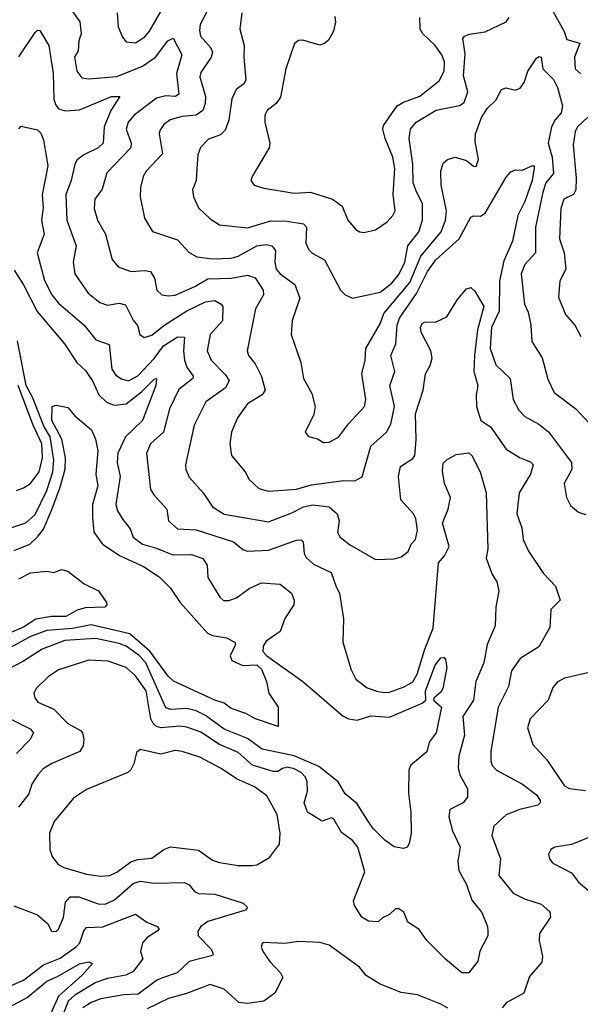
# Model space of a CAD drawing. Extents: x 1308313 to 1441400, y 959662 to 1036319.
# Tile 555 of 656: x 1417998 to 1420403, y 970911 to 975135. Entities that reach past the tile are written whole.
import ezdxf

# ---------------------------------------------------------------- set-up
doc = ezdxf.new("R2010")
doc.units = 0

msp = doc.modelspace()

# ---------------------------------------------------------------- linework, layer by layer
at = {"layer": '0CON10XD'}
for points in [[(1418151.8, 975275), (1418255.9, 975125.9), (1418261.5, 975075), (1418251.2, 975045), (1418248.3, 975001.7), (1418232.5, 974975), (1418242.5, 974915), (1418265, 974885.6), (1418295, 974881.8), (1418415, 974891.6), (1418524.6, 974935.4), (1418580.8, 974975), (1418633.5, 975045), (1418656.3, 975056.3), (1418693.8, 974985), (1418670.7, 974905), (1418680.4, 974815), (1418666.7, 974805), (1418625, 974808.8), (1418585, 974798), (1418489.5, 974725), (1418463.2, 974695), (1418454.7, 974665), (1418475.9, 974605), (1418475.3, 974585), (1418371.3, 974478.7), (1418351.7, 974408.3), (1418320, 974365), (1418316.9, 974325), (1418331.5, 974275), (1418366.2, 974215), (1418395, 974106.2), (1418420, 974075), (1418474.7, 974054.7), (1418535, 974059.6), (1418559.2, 974055), (1418576.6, 974026.6), (1418585.6, 973975), (1418607.5, 973955), (1418635, 973950), (1418665, 973953.4), (1418749.9, 973990.1), (1418805, 974023), (1418905, 974026.1), (1418975, 974039.7), (1419007.7, 974027.7), (1419042.9, 973975), (1419043.4, 973955), (1419009.6, 973895), (1418974.5, 973715), (1418980, 973695), (1419008.5, 973658.5), (1419035, 973604.3), (1419050.8, 973545), (1419038.1, 973525), (1418975, 973486.5), (1418932.4, 973427.6), (1418906.4, 973365), (1418899.1, 973315), (1418906.9, 973265), (1418964.7, 973194.7), (1418982.7, 973162.7), (1419024.1, 973124.1), (1419065, 973111.8), (1419185, 973121.2), (1419250.5, 973139.5), (1419387.6, 973157.6), (1419435, 973156.7), (1419466.7, 973173.3), (1419504.4, 973305.6), (1419570.9, 973365), (1419589.8, 973400.2), (1419605.8, 973475), (1419586.5, 973565), (1419607.2, 973625), (1419590, 973695), (1419611.8, 973745), (1419616.7, 973825), (1419627.1, 973855), (1419700.1, 973959.9), (1419748.1, 974055), (1419782.8, 974105), (1419883.5, 974195), (1419932.7, 974287.3), (1419945, 974292.9), (1419975, 974291.5), (1419995, 974304.4), (1420085, 974460), (1420105, 974482.9)], [(1418415.6, 975165), (1418420, 975105), (1418439.7, 975059.7), (1418455, 975040.8), (1418495, 975035.7), (1418535, 975061.1), (1418555, 975085.5), (1418628.1, 975211.9)], [(1418818, 975202), (1418772.8, 975115), (1418769.2, 975089.2), (1418773.9, 975065), (1418817.9, 975015), (1418825.4, 974995), (1418818.9, 974975), (1418775, 974908.1), (1418770.4, 974890.4), (1418794.7, 974805), (1418793.2, 974775), (1418783.2, 974745), (1418755, 974725.2), (1418695, 974720), (1418643.8, 974706.2), (1418616.7, 974685), (1418599.8, 974660.2), (1418596.2, 974645), (1418610.9, 974559.1), (1418540.9, 974485), (1418527.9, 974462.1), (1418515.6, 974415.6), (1418514.5, 974375), (1418533, 974283), (1418567, 974227), (1418675, 974190.5), (1418725, 974136.9), (1418757.2, 974117.2), (1418825, 974109.7), (1418905, 974112.3), (1418935, 974120), (1419015, 974164.8), (1419055, 974170), (1419079.2, 974165), (1419094.7, 974144.7), (1419091.9, 974095), (1419098.7, 974065), (1419115, 974044.6), (1419178.8, 973998.8), (1419199.8, 973939.8), (1419167.5, 973845), (1419162.2, 973785), (1419204.3, 973665), (1419215.6, 973595), (1419251.7, 973531.7), (1419265.7, 973475), (1419259.1, 973440.9), (1419222.5, 973365), (1419236.4, 973346.4), (1419275, 973336.2), (1419301.7, 973321.7), (1419325, 973322), (1419365, 973344), (1419408.8, 973401.2), (1419477.5, 973475), (1419482.5, 973505), (1419466.4, 973615), (1419480, 973675), (1419482.5, 973725), (1419545, 973830), (1419560.2, 973875), (1419672.2, 974007.8), (1419719.3, 974120.7), (1419805.5, 974224.5), (1419824.8, 974275), (1419829.2, 974315), (1419806.2, 974425), (1419804.4, 974485), (1419815, 974520), (1419833.3, 974535), (1419865.7, 974545.7), (1419915, 974531.4), (1419945, 974506.2), (1419956.2, 974505), (1419965.5, 974535), (1419951.9, 974611.9), (1419952.7, 974645), (1419978.5, 974715), (1420005.5, 974755), (1420040.7, 974789.3), (1420065, 974836), (1420085, 974842.9), (1420125, 974832.9), (1420145, 974840.8), (1420161.8, 974865), (1420177.5, 974915), (1420215, 974969.4), (1420225, 974977.8), (1420235, 974974.2), (1420242.5, 974925), (1420288.5, 974878.5), (1420305.6, 974844.4), (1420326.7, 974765), (1420320.4, 974735), (1420294.8, 974705.2), (1420279, 974675), (1420265.2, 974605.2), (1420282.3, 974545), (1420287.8, 974475), (1420255.2, 974435), (1420242, 974395), (1420210.8, 974245), (1420210.8, 974135), (1420164.6, 974085), (1420149.3, 974045), (1420163.3, 973915), (1420179.8, 973879.8), (1420191.3, 973825), (1420195.6, 973755), (1420240, 973685), (1420263.4, 973593.4), (1420291.1, 973535), (1420383.3, 973465), (1420440, 973405)], [(1418951.1, 975165), (1418942.1, 975095), (1418961.5, 975025), (1418959.2, 974975), (1418968.8, 974875), (1418959.7, 974860.3), (1418926.5, 974835), (1418908.5, 974795), (1418895.3, 974704.7), (1418878.8, 974661.2), (1418858.8, 974641.2), (1418807.3, 974622.7), (1418773.1, 974586.9), (1418762.5, 974555), (1418757.3, 974495), (1418755.5, 974445), (1418740, 974405), (1418743.3, 974375), (1418765, 974327.5), (1418815, 974280.6), (1418855.4, 974255.4), (1418975, 974242.8), (1419075, 974272.5), (1419145, 974270.2), (1419215, 974259.6), (1419227.9, 974245), (1419226.1, 974176.1), (1419237.9, 974147.9), (1419253, 974133), (1419305.6, 974105), (1419374.6, 973974.6), (1419394.5, 973954.5), (1419425, 973940.8), (1419545, 973965.9), (1419595, 974005.3), (1419625, 974041.8), (1419650, 974095), (1419662.9, 974165), (1419709.7, 974225), (1419725.3, 974275), (1419725.3, 974345), (1419696.9, 974403.1), (1419686, 974435), (1419684.8, 974514.8), (1419668.3, 974625), (1419673.8, 974665), (1419698.5, 974695), (1419785, 974747.3), (1419885, 974766.7), (1419905, 974779.5), (1419920, 974825), (1419901.9, 974895), (1419908.4, 974988.4), (1419898.9, 975055), (1419906, 975065), (1419926.7, 975073.3), (1419995, 975083.4), (1420084.3, 975125.7), (1420097.1, 975145)], [(1419349.5, 975149.5), (1419352.3, 975125), (1419344.7, 975085.3), (1419322.7, 975047.3), (1419305, 975032.5), (1419285, 975026.2), (1419213.3, 975046.7), (1419194.4, 975045.6), (1419177.1, 975032.9), (1419140, 974925), (1419117.3, 974802.7), (1419097.8, 974775), (1419060, 974745), (1419050, 974725), (1419049.4, 974695), (1419071.1, 974605), (1419068.9, 974585), (1418996, 974465), (1418990, 974445), (1419003.3, 974425), (1419045, 974411.9), (1419175, 974390.8), (1419245, 974394.6), (1419339.2, 974365), (1419381.1, 974335), (1419405.7, 974275), (1419440, 974235), (1419457.5, 974225), (1419475, 974222.5), (1419525, 974234.2), (1419575, 974267.5), (1419599.4, 974295), (1419608.2, 974315), (1419600.4, 974385), (1419607.4, 974497.4), (1419598.8, 974545), (1419565.2, 974625.2), (1419556.3, 974665), (1419558.8, 974681.2), (1419616.7, 974765), (1419645, 974781.9), (1419715, 974806.5), (1419797.3, 974872.7), (1419819.5, 974915), (1419820.5, 974955), (1419808.8, 974985), (1419780.3, 975025), (1419727.7, 975075), (1419715.3, 975095), (1419714.7, 975145)], [(1420283.1, 975175), (1420334.2, 975085), (1420345, 975050), (1420401.5, 975035), (1420377.8, 974975), (1420381.2, 974925), (1420405, 974902.4)], [(1417995, 974976), (1418065, 975080), (1418075, 975090), (1418085, 975089.2), (1418122.7, 975025), (1418141.1, 974905), (1418145, 974796.2), (1418151.2, 974771.2), (1418165, 974752.3), (1418195, 974744), (1418255, 974748.9), (1418392.5, 974805), (1418428.1, 974805), (1418389.5, 974745), (1418360.7, 974675), (1418355.4, 974605), (1418335, 974584.7), (1418273.6, 974555), (1418245, 974533.5), (1418234.3, 974515), (1418218.8, 974445), (1418196.5, 974385), (1418199.7, 974275), (1418240.4, 974165), (1418228.1, 974095), (1418234.2, 974044.2), (1418292.1, 973962.1), (1418342.1, 973922.1), (1418375, 973909.6), (1418425, 973918.7), (1418451.4, 973911.4), (1418485, 973845.6), (1418503.1, 973823.1), (1418513.8, 973783.8), (1418532.2, 973772.2), (1418565, 973781.3), (1418616.7, 973823.3), (1418715, 973886), (1418795, 973924.7), (1418835, 973930.7), (1418862.2, 973915), (1418868.8, 973905), (1418867.4, 973842.6), (1418815.3, 973785), (1418802.8, 973715), (1418818.9, 973675), (1418881.4, 973611.4), (1418896.9, 973585), (1418880.4, 973555), (1418797.1, 973495), (1418746.2, 973395), (1418709.5, 973225), (1418710.5, 973205), (1418725, 973172.5), (1418785, 973105.5), (1418824.6, 973045), (1418875, 973013), (1419065, 972981.1), (1419165, 973019), (1419215, 973045.2), (1419255, 973053.3), (1419325.2, 973045.2), (1419360, 973015), (1419368.5, 972985), (1419361.4, 972935), (1419372.5, 972915), (1419413, 972883), (1419525, 972818.8), (1419605, 972821.2), (1419635, 972830), (1419665, 972853.3), (1419677.5, 972885), (1419695.7, 972905), (1419704.4, 972945), (1419697.7, 972995), (1419687.9, 973015), (1419632.9, 973075), (1419623.2, 973175), (1419631.6, 973218.4), (1419685, 973253.1), (1419692.5, 973265), (1419698.2, 973331.8), (1419696.5, 973443.5), (1419728.4, 973545), (1419739.4, 973615), (1419758.6, 973651.4), (1419766.9, 973683.1), (1419762.2, 973715), (1419720.9, 973795), (1419717.1, 973815), (1419725, 973831.2), (1419735, 973837.1), (1419785, 973838.8), (1419830.3, 973859.7), (1419876.4, 973935), (1419915, 973980), (1419933.6, 973986.4), (1419950.5, 973970.5), (1419988.6, 973905), (1419961.3, 973805), (1419949.5, 973695), (1419946.3, 973626.3), (1419963.8, 973565), (1419956.4, 973525), (1419957.3, 973475), (1419975.7, 973415), (1420018.1, 973388.1), (1420085, 973292.2), (1420145, 973255.9), (1420188.6, 973238.6), (1420201.2, 973225), (1420189.1, 973185), (1420140, 973105), (1420131.2, 973015), (1420151.5, 972955), (1420157.8, 972905), (1420180, 972855), (1420245, 972758.8), (1420296, 972705), (1420316.7, 972645), (1420276.2, 972605), (1420272.4, 972527.6), (1420225.7, 972445), (1420145.3, 972394.7), (1420108.3, 972341.7), (1420095.5, 972274.5), (1420050.4, 972185), (1420019.6, 971995), (1420018.5, 971955), (1420024.7, 971934.7), (1420043.1, 971915), (1420154.4, 971855), (1420215, 971810), (1420231.4, 971785), (1420230.8, 971775), (1420221.2, 971765), (1420143.7, 971746.3), (1420085, 971722.9), (1420031.5, 971675), (1420023.6, 971635), (1420060.8, 971535), (1420053.1, 971463.1), (1420115, 971388.1), (1420163.1, 971363.1), (1420235, 971340.6), (1420272.5, 971307.5), (1420275.5, 971285), (1420228.5, 971215), (1420226.9, 971185), (1420241.1, 971115), (1420238.2, 971091.8), (1420185, 971029.2), (1420161.3, 970958.7), (1420085, 970917.5), (1420067.8, 970895)], [(1420435, 974716.6), (1420390.7, 974675), (1420380.5, 974655), (1420371.7, 974598.3), (1420385.3, 974454.8), (1420384.2, 974405.8), (1420374.3, 974385.7), (1420332.1, 974365), (1420319.7, 974325), (1420313.3, 974195), (1420333.3, 974135), (1420341.1, 974065), (1420315.2, 974015), (1420310, 973945), (1420339.9, 973869.9), (1420378.9, 973825), (1420405, 973775.8)], [(1417995, 974666.7), (1418005, 974678.8), (1418075, 974662), (1418088.3, 974648.3), (1418099.6, 974619.6), (1418118.8, 974508.8), (1418093.8, 974383.8), (1418098.3, 974328.3), (1418091.6, 974275), (1418102.7, 974215), (1418072.5, 974135), (1418103.9, 974016.1), (1418136.5, 973955), (1418165, 973919.2), (1418274, 973824), (1418325, 973762.2), (1418381.5, 973741.5), (1418392.6, 973635), (1418410.5, 973610.5), (1418434.3, 973594.3), (1418465, 973585.3), (1418505, 973606.9), (1418575, 973681.9), (1418614.5, 973735.5), (1418675, 973774.1), (1418705, 973773.3), (1418700, 973715), (1418705, 973674), (1418714.5, 973644.5), (1418741.5, 973605), (1418740.4, 973595), (1418680.9, 973549.1), (1418640.3, 973465), (1418615.3, 973365), (1418558.8, 973315), (1418542.5, 973275), (1418559.8, 973119.8), (1418574.4, 973095), (1418628.5, 973035), (1418636.7, 972985), (1418675, 972951.2), (1418755, 972946.5), (1418915, 972894.5), (1418955, 972861.5), (1418974.7, 972854.7), (1419065, 972858.4), (1419185, 972901.5), (1419205, 972902.9), (1419214.5, 972894.5), (1419218.8, 972845), (1419227, 972827), (1419258.8, 972798.8), (1419333.5, 972763.5), (1419355, 972701.5), (1419369.3, 972675), (1419386.5, 972565), (1419384.5, 972465), (1419419.5, 972345), (1419439.5, 972305), (1419488, 972268), (1419535, 972252.1), (1419565, 972249), (1419585, 972250.4), (1419647.7, 972272.3), (1419685, 972294.1), (1419703.4, 972326.6), (1419735.4, 972434.6), (1419771.7, 972525), (1419794.5, 972805), (1419820.6, 972835), (1419840, 972875), (1419811.5, 972975), (1419836.2, 973035), (1419846.5, 973085), (1419820.6, 973145), (1419812, 973198), (1419815, 973232.5), (1419831.7, 973248.3), (1419870.7, 973269.3), (1419925, 973276.2), (1419936.9, 973265), (1419973.8, 973195), (1419999.3, 973105), (1420005.6, 972864.4), (1419998.8, 972825), (1420024.7, 972754.7), (1420045, 972723.3), (1420053.6, 972685), (1420040.7, 972615), (1420037.1, 972535), (1420003.3, 972455), (1419989.7, 972375), (1419954.8, 972295.2), (1419944.8, 972215), (1419899.1, 972145), (1419906.5, 972065), (1419882.2, 971975), (1419878.4, 971925), (1419886.7, 971895), (1419919.4, 971835), (1419918.8, 971798.8), (1419900, 971775), (1419843.4, 971746.6), (1419838.5, 971715), (1419854.6, 971655), (1419887.1, 971585), (1419877.5, 971525), (1419882.2, 971485), (1419915.3, 971425), (1419937.5, 971357.5), (1419980, 971305), (1420004.2, 971245), (1420006, 971225), (1420006, 971205), (1419971.3, 971138.7), (1419963.1, 971095), (1419925, 971045.8), (1419895, 971045.7), (1419825, 971104.2), (1419745, 971184), (1419711.7, 971231.7), (1419662.4, 971262.4), (1419645.3, 971305.3), (1419625, 971320), (1419610, 971320), (1419585, 971295.8), (1419555, 971281.2), (1419535.9, 971264.1), (1419495, 971266.9), (1419465, 971284.2), (1419434.2, 971335), (1419430.6, 971355), (1419478.8, 971478.8), (1419448.6, 971585), (1419425, 971613.8), (1419378.2, 971648.2), (1419345.2, 971705.2), (1419335, 971710), (1419295, 971696.8), (1419232.9, 971735), (1419218.7, 971775), (1419232.1, 971825), (1419231.9, 971865), (1419224.3, 971885), (1419205.6, 971905), (1419175, 971920.6), (1419145, 971927.3), (1419125, 971922.9), (1419105, 971909.6), (1419085, 971909.2), (1418996.8, 971936.8), (1418935, 971991.1), (1418855, 972025.6), (1418775, 972077.5), (1418715, 972100), (1418685, 972103.9), (1418605, 972097.1), (1418585, 972102.7), (1418570.5, 972115), (1418560.7, 972135), (1418540.2, 972255), (1418495, 972320), (1418455, 972355.3), (1418377.4, 972382.6), (1418295, 972386.7), (1418164.7, 972345.3), (1418120, 972315), (1418068, 972265), (1418059.2, 972245), (1418063.3, 972225), (1418076.3, 972206.3), (1418145, 972176.2), (1418205, 972115.4), (1418258.6, 972085), (1418267.3, 972075), (1418273.2, 972046.8), (1418270.3, 972019.7), (1418255.8, 971995), (1418136.4, 971943.6), (1418098.9, 971921.1), (1418076.5, 971895), (1418049.5, 971855), (1418036.6, 971813.4), (1417992.9, 971757.1)], [(1420105, 974482.9), (1420125, 974490.8), (1420155, 974490), (1420195, 974508), (1420205, 974507.5), (1420205, 974500), (1420195.7, 974445), (1420165.4, 974355), (1420134.7, 974294.7), (1420111.4, 974185), (1420075, 974100), (1420055.6, 974015), (1420054.3, 973885), (1420022.1, 973815), (1420015.9, 973725), (1420040, 973655), (1420102.3, 973595), (1420114.5, 973505.5), (1420139.2, 973459.2), (1420165, 973432.5), (1420225, 973399.6), (1420266.2, 973366.2), (1420364.6, 973235), (1420367.2, 973205), (1420333.8, 973145), (1420343.3, 973085), (1420360.5, 973050.5), (1420395, 973021.9), (1420425, 973011.9)], [(1417975, 974060), (1418015, 973996.9), (1418072.6, 973882.6), (1418189.6, 973745), (1418243.6, 973663.6), (1418280.1, 973630.1), (1418312.1, 973582.1), (1418338.2, 973525), (1418372.1, 973492.1), (1418405, 973481.4), (1418455, 973487.3), (1418521.1, 973538.9), (1418575, 973592.5), (1418585.5, 973595.5), (1418582.5, 973565), (1418524.8, 973415.2), (1418451.4, 973345), (1418419.5, 973275), (1418415.8, 973235), (1418429.7, 973175), (1418410.8, 973055), (1418418.1, 973028.1), (1418440.3, 972990.2), (1418471.2, 972951.2), (1418484.3, 972914.3), (1418524.4, 972885), (1418585, 972867.7), (1418655, 972838.4), (1418735, 972840), (1418783.1, 972823.1), (1418802.1, 972795), (1418805, 972742), (1418857, 972657), (1418872.8, 972642.8), (1418895, 972642.7), (1418928.6, 972655), (1418982.9, 972695), (1419035, 972719.6), (1419115, 972712.5), (1419164.4, 972675), (1419175.6, 972645), (1419174.4, 972625), (1419134.7, 972565.3), (1419115, 972510), (1419055, 972469.2), (1419042.7, 972447.3), (1419040.7, 972425), (1419057.9, 972405), (1419212.2, 972295), (1419385, 972146.7), (1419408.8, 972135), (1419445, 972130), (1419505, 972148.7), (1419585, 972142.6), (1419725, 972203.2), (1419740, 972215), (1419738.9, 972255), (1419779.6, 972365), (1419805, 972397.1), (1419818.8, 972398.8), (1419825, 972390), (1419830, 972355), (1419813.1, 972265), (1419805, 972249.2), (1419776.2, 972225), (1419773.8, 972215), (1419807.1, 972185), (1419784.1, 972075), (1419754.1, 972035.9), (1419745, 971994.5), (1419675, 971935.6), (1419667.5, 971915), (1419665.5, 971815), (1419675.6, 971735), (1419677.9, 971645), (1419669.1, 971600.9), (1419660, 971585), (1419645, 971578.8), (1419605, 971586.2), (1419564.6, 971614.6), (1419515, 971664.4), (1419495, 971693.1), (1419445, 971771.4), (1419393.6, 971813.6), (1419363.9, 971865), (1419281.3, 971931.3), (1419175, 971977.3), (1419038.5, 972005), (1418975, 972051.7), (1418875, 972091.3), (1418795, 972149.4), (1418755, 972170.4), (1418715, 972179.7), (1418644.8, 972174.8), (1418625, 972182.4), (1418538.9, 972375), (1418512.5, 972405), (1418455, 972447), (1418425, 972459.3), (1418325, 972479.4), (1418191, 972471), (1418094.5, 972435), (1418015, 972383.3), (1417945, 972346.8)], [(1417955, 972953.3), (1418025, 972975.9), (1418065, 973012.3), (1418115.1, 973115), (1418139.9, 973195), (1418144.7, 973245), (1418128.7, 973345), (1418101.5, 973391.5), (1418052.8, 973515), (1418026.3, 973565), (1417987.9, 973757.9)], [(1417985, 973115.5), (1418015, 973126.2), (1418045, 973145.4), (1418081.9, 973195), (1418095.4, 973254.6), (1418092.4, 973315), (1418055.6, 973395.6), (1417991.8, 973565)], [(1417975, 972857.7), (1418041.2, 972885), (1418075, 972916.2), (1418100.4, 972949.6), (1418132.9, 973027.1), (1418170, 973125), (1418193.2, 973206.8), (1418194, 973255), (1418179.4, 973335), (1418136, 973415), (1418137.5, 973475), (1418155, 973480.8), (1418205, 973470.6), (1418234.2, 973435), (1418306.2, 973375), (1418323.8, 973335), (1418332.9, 973285), (1418324.7, 973185), (1418333.6, 973135), (1418310.4, 973055), (1418310.1, 972999.9), (1418316, 972936), (1418353.8, 972885), (1418428.9, 972835), (1418528.7, 972788.7), (1418595.8, 972745), (1418645, 972696.7), (1418687.1, 972635), (1418803.6, 972503.6), (1418825, 972493.1), (1418885, 972482.5), (1418920.8, 972465), (1418923.3, 972455), (1418901.5, 972405), (1418907.9, 972385), (1418955, 972363.9), (1419015, 972366.4), (1419035, 972349.2), (1419056.4, 972295), (1419067.3, 972245), (1419106.5, 972185), (1419107, 972103), (1419010, 972135), (1418967.8, 972157.8), (1418905, 972179.7), (1418875, 972202), (1418835.2, 972215.2), (1418657.1, 972297.1), (1418635, 972318.2), (1418555.6, 972425.6), (1418470.4, 972500.4), (1418305, 972538.2), (1418225, 972522.5), (1418115, 972515.1), (1418045, 972488.8), (1417905, 972413.5)], [(1417994, 972736), (1418045, 972762.5), (1418115, 972768.6), (1418145, 972763.8), (1418176.8, 972776.8), (1418205, 972768.6), (1418275, 972714.4), (1418336.7, 972685), (1418370.8, 972635), (1418372, 972625), (1418363.3, 972615), (1418278.5, 972611.5), (1418245, 972601.1), (1418196, 972574), (1418135, 972574.4), (1418067.4, 972562.6), (1418015, 972528.5), (1417893.2, 972476.8)], [(1420447.5, 972335), (1420335, 972309.2), (1420305, 972294.4), (1420285, 972269.2), (1420265.6, 972215), (1420188.2, 972135), (1420176.4, 972096.4), (1420198.9, 972025), (1420259.4, 971959.4), (1420335, 971848), (1420355, 971836.7), (1420425, 971828.2)], [(1417956.7, 972135), (1418042.3, 972092.3), (1418057.5, 972075), (1418041.1, 972045), (1417983.9, 971986.1)], [(1418345, 971460), (1418385, 971462.7), (1418415, 971477.2), (1418475, 971522.5), (1418505, 971532.3), (1418565, 971538.2), (1418615.7, 971575), (1418645, 971586.8), (1418765, 971571.8), (1418825, 971529.5), (1418855, 971518.8), (1418935, 971506.5), (1418994.3, 971505.7), (1419015, 971509.2), (1419069.5, 971540.5), (1419112.1, 971597.9), (1419115.6, 971645), (1419102.7, 971725), (1419057.5, 971805), (1419005, 971844.1), (1418927.8, 971877.8), (1418862.3, 971922.3), (1418771.2, 971971.2), (1418694.6, 971995.4), (1418665, 971999.1), (1418603.5, 971983.5), (1418515, 972004), (1418499.7, 971990.3), (1418487.4, 971942.6), (1418475, 971916.2), (1418461.2, 971905), (1418285, 971832.5), (1418229.2, 971795), (1418145.6, 971695), (1418125.6, 971645), (1418127.1, 971575), (1418138, 971545), (1418161.3, 971511.3), (1418187, 971497), (1418285, 971469.1), (1418345, 971460)], [(1420475, 971640), (1420365, 971595.5), (1420293.3, 971585), (1420276.2, 971575), (1420266, 971555), (1420270.8, 971535), (1420285, 971516), (1420365, 971474.5), (1420395, 971434.4), (1420445, 971392.9)], [(1417973.4, 971333.4), (1418074, 971294), (1418117.2, 971257.2), (1418135, 971223.8), (1418155, 971223.3), (1418165, 971232.5), (1418186.4, 971283.6), (1418195, 971349.2), (1418215, 971371.9), (1418252.3, 971372.3), (1418335, 971341.4), (1418365, 971340.2), (1418405, 971358.4), (1418485, 971429.5), (1418515, 971438.8), (1418575, 971429.6), (1418705, 971433.6), (1418725, 971423.3), (1418748.1, 971395), (1418765, 971385.4), (1418835, 971382.7), (1418956.2, 971345), (1418975.8, 971325.8), (1418966, 971315), (1418805, 971265.9), (1418775.6, 971245), (1418761.9, 971225), (1418764.3, 971205), (1418821.1, 971145), (1418828.6, 971125), (1418825, 971120), (1418725.6, 971094.4), (1418673.8, 971046.1), (1418606.8, 971023.2), (1418585, 971013.3), (1418506.3, 970953.7), (1418445, 970950.7), (1418346.5, 970933.5), (1418305, 970918.4), (1418268.7, 970895)], [(1417960.9, 970990.9), (1418015, 971013.6), (1418100.4, 971079.6), (1418171.2, 971108.8), (1418241.4, 971158.6), (1418255.6, 971175), (1418273.6, 971226.4), (1418285, 971239.6), (1418355, 971243.1), (1418495, 971297.3), (1418543.1, 971263.1), (1418588, 971245), (1418595.6, 971235), (1418587.8, 971225), (1418545, 971196.7), (1418524.7, 971175), (1418516.7, 971136.7), (1418526.4, 971105), (1418485, 971051.2), (1418453.9, 971036.1), (1418375, 971021.1), (1418325, 971004.8), (1418235, 970950.1), (1418206.1, 970923.9), (1418166.7, 970823.3)], [(1419835, 970893.6), (1419805, 970911.2), (1419705, 970950.5), (1419635, 970961.5), (1419545, 970996.5), (1419484.3, 971034.3), (1419455, 971070), (1419325, 971164.4), (1419285, 971176.4), (1419195, 971179.7), (1419135, 971171.5), (1419045, 971176), (1419038.3, 971171.7), (1419034.2, 971155), (1419042.9, 971135), (1419070, 971095), (1419116.2, 971045), (1419126.2, 971025), (1419091.8, 970958.2), (1419045, 970924.5), (1418975, 970914.6), (1418937.7, 970917.7), (1418875.2, 970975.2), (1418815, 970996.2), (1418713.6, 970956.4), (1418635.8, 970935), (1418545, 970890.4)], [(1417955, 970899.4), (1418029.6, 970940.4), (1418115, 971010.5), (1418160.4, 971029.6), (1418255, 971083.8), (1418295, 971093.3), (1418310, 971085), (1418265.8, 971035), (1418164.6, 970945.4), (1418135, 970878.9), (1418100.5, 970829.5), (1418034, 970654), (1418037.6, 970615), (1418066.2, 970535), (1418073.5, 970465), (1418055, 970449.6), (1417975, 970443.9)]]:
    msp.add_lwpolyline(points, dxfattribs=at)

doc.saveas('drawing.dxf')
